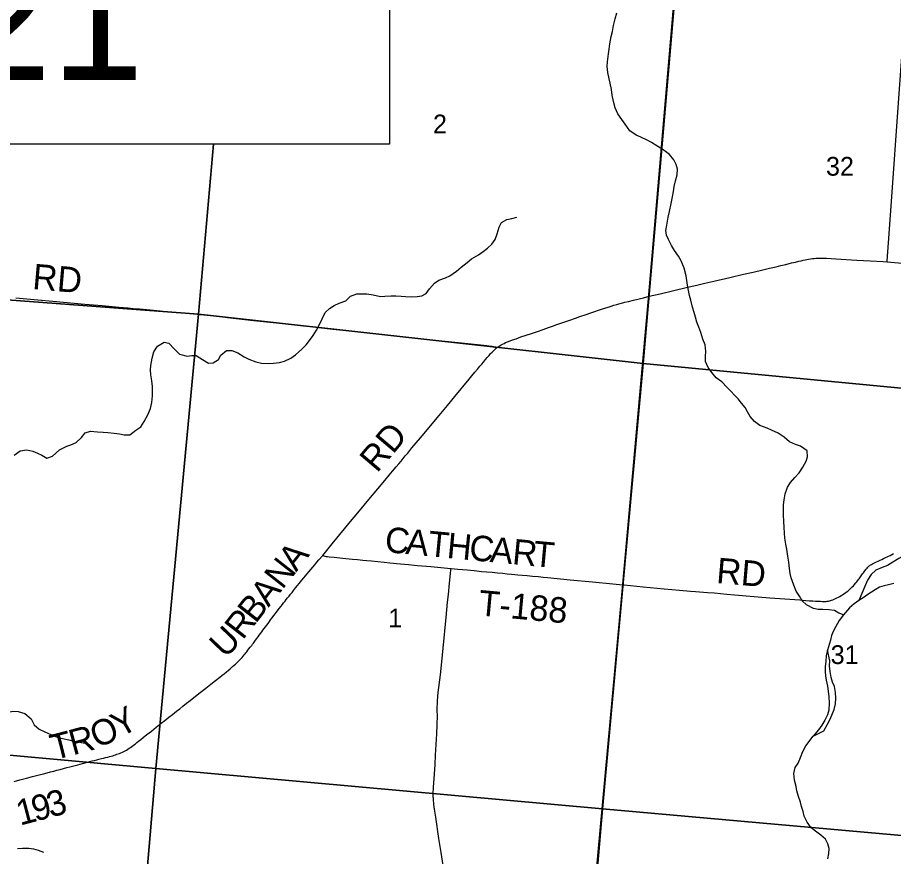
# Model space of a CAD drawing. Extents: x 0 to 680, y 0 to 440.
# Drawn here: x 517.23 to 551.69, y 352.39 to 385.38 of the extents above; entities that cross this region are included whole.
import ezdxf

# ---------------------------------------------------------------- set-up
doc = ezdxf.new("R2010")
doc.units = 0
for name, color, linetype in [('GM_X_County_Road', 7, 'Continuous'), ('GM_X_County_Road_Text', 7, 'Continuous'), ('GM_X_Minor_River', 7, 'Continuous'), ('GM_X_Section', 7, 'Continuous'), ('GM_X_Section_Text', 7, 'Continuous'), ('GM_X_Township', 7, 'Continuous'), ('GM_X_Township_Road', 7, 'Continuous'), ('GM_X_Township_Road_Text', 7, 'Continuous'), ('SH_Text', 7, 'Continuous')]:
    doc.layers.add(name, color=color, linetype=linetype)

msp = doc.modelspace()

# ---------------------------------------------------------------- linework, layer by layer
at = {"layer": 'GM_X_County_Road'}
for points in [[(551.44, 375.771), (551.443, 375.818), (551.488, 376.52), (551.652, 378.704), (551.843, 381.479), (552.045, 384.209), (552.202, 386.602), (552.306, 388.065), (552.344, 388.603)], [(542.08, 374.42), (542.506, 374.522), (543.051, 374.653), (543.526, 374.764), (543.947, 374.861), (544.262, 374.934), (544.624, 375.018), (545.25, 375.163), (545.783, 375.286), (546.164, 375.374), (546.55, 375.463), (546.806, 375.522), (546.944, 375.554), (547.073, 375.584), (547.252, 375.628), (547.452, 375.676), (547.681, 375.731), (547.838, 375.768), (547.957, 375.796), (548.049, 375.818), (548.129, 375.835), (548.213, 375.852), (548.281, 375.865), (548.342, 375.877), (548.426, 375.892), (548.497, 375.902), (548.568, 375.91), (548.629, 375.916), (548.692, 375.92), (548.76, 375.922), (548.829, 375.922), (548.923, 375.92), (549.047, 375.917), (549.419, 375.898), (550.249, 375.845), (550.774, 375.815), (551.282, 375.783), (551.44, 375.771)], [(551.44, 375.771), (551.729, 375.749), (552.217, 375.715), (552.489, 375.696), (552.749, 375.679), (552.879, 375.668)], [(536.076, 372.388), (536.11, 372.415), (536.161, 372.451), (536.21, 372.483), (536.255, 372.509), (536.314, 372.541), (536.369, 372.568), (536.429, 372.596), (536.508, 372.629), (536.604, 372.667), (536.706, 372.704), (536.839, 372.752), (537.034, 372.819), (537.233, 372.886), (537.447, 372.959), (537.678, 373.038), (537.901, 373.116), (538.121, 373.193), (538.27, 373.245), (538.444, 373.304), (538.68, 373.387), (538.961, 373.484), (539.176, 373.559), (539.354, 373.621), (539.592, 373.703), (539.778, 373.768), (539.945, 373.824), (540.089, 373.874), (540.207, 373.913), (540.336, 373.955), (540.463, 373.996), (540.584, 374.033), (540.689, 374.065), (540.799, 374.096), (540.889, 374.123), (540.986, 374.149), (541.115, 374.183), (541.26, 374.22), (541.456, 374.268), (541.848, 374.364), (542.08, 374.42)], [(529.241, 364.227), (529.608, 364.688), (530.091, 365.27), (530.33, 365.558), (530.612, 365.9), (531.047, 366.425), (531.405, 366.853), (531.678, 367.179), (531.856, 367.39), (531.977, 367.537), (532.122, 367.711), (532.227, 367.836), (532.316, 367.942), (532.404, 368.047), (532.484, 368.141), (532.58, 368.255), (532.748, 368.457), (532.91, 368.651), (533.078, 368.852), (533.812, 369.737), (534.143, 370.131), (534.432, 370.475), (534.999, 371.164), (535.108, 371.298), (535.218, 371.431), (535.334, 371.571), (535.42, 371.676), (535.489, 371.757), (535.554, 371.834), (535.641, 371.938), (535.707, 372.013), (535.778, 372.096), (535.841, 372.165), (535.896, 372.225), (535.938, 372.268), (535.98, 372.307), (536.018, 372.341), (536.065, 372.38), (536.076, 372.388)], [(517.099, 355.343), (517.321, 355.402), (517.485, 355.445), (517.589, 355.472), (517.816, 355.532), (518.038, 355.588), (518.313, 355.659), (518.531, 355.716), (518.657, 355.749), (518.783, 355.782), (518.914, 355.817), (519.046, 355.852), (519.168, 355.884), (519.295, 355.917), (519.4, 355.945), (519.503, 355.972), (519.605, 356), (519.694, 356.023), (519.791, 356.049), (519.891, 356.075), (519.979, 356.098), (520.079, 356.124), (520.168, 356.148), (520.254, 356.169), (520.352, 356.194), (520.437, 356.216), (520.53, 356.239), (520.617, 356.261), (520.693, 356.279), (520.782, 356.301), (520.854, 356.32), (520.918, 356.337), (520.979, 356.355), (521.031, 356.371), (521.085, 356.388), (521.144, 356.408), (521.196, 356.427), (521.247, 356.446), (521.3, 356.468), (521.357, 356.492), (521.411, 356.518), (521.461, 356.544), (521.516, 356.576), (521.573, 356.611), (521.628, 356.647), (521.677, 356.681), (521.728, 356.717), (521.79, 356.763), (521.855, 356.814), (521.929, 356.872), (521.997, 356.926), (522.078, 356.991), (522.173, 357.066), (522.319, 357.182), (522.499, 357.325), (522.68, 357.47), (522.881, 357.63), (523.022, 357.74), (523.181, 357.864), (523.327, 357.979), (523.487, 358.103), (523.611, 358.202), (523.739, 358.302), (523.883, 358.416), (524.027, 358.529), (524.237, 358.694), (524.42, 358.838), (524.634, 359.006), (524.832, 359.161), (525.025, 359.313), (525.186, 359.441), (525.28, 359.516), (525.36, 359.58), (525.447, 359.651), (525.521, 359.711), (525.592, 359.771), (525.651, 359.822), (525.694, 359.859), (525.756, 359.915), (525.802, 359.955), (525.847, 359.997), (525.9, 360.049), (525.939, 360.09), (525.974, 360.124), (526.014, 360.169), (526.062, 360.221), (526.103, 360.268), (526.151, 360.323), (526.181, 360.36), (526.213, 360.4), (526.249, 360.444), (526.291, 360.498), (526.335, 360.553), (526.384, 360.617), (526.442, 360.692), (526.475, 360.736), (526.509, 360.779), (526.569, 360.862), (526.635, 360.95), (526.694, 361.03), (526.742, 361.093), (526.787, 361.156), (526.838, 361.225), (526.887, 361.292), (526.933, 361.353), (526.982, 361.417), (527.037, 361.49), (527.087, 361.557), (527.142, 361.631), (527.189, 361.696), (527.24, 361.763), (527.289, 361.828), (527.358, 361.916), (527.418, 361.997), (527.488, 362.089), (527.542, 362.16), (527.592, 362.225), (527.649, 362.297), (527.699, 362.363), (527.755, 362.434), (527.804, 362.496), (527.853, 362.558), (527.911, 362.632), (527.966, 362.7), (528.03, 362.778), (528.092, 362.855), (528.169, 362.951), (528.243, 363.042), (528.306, 363.12), (528.367, 363.196), (528.421, 363.261), (528.489, 363.343), (528.561, 363.43), (528.619, 363.5), (528.687, 363.581), (528.764, 363.672), (528.848, 363.772), (528.925, 363.862), (529.006, 363.958), (529.089, 364.056), (529.241, 364.227)]]:
    msp.add_lwpolyline(points, dxfattribs=at)
at = {"layer": 'GM_X_Minor_River'}
for points in [[(540.996, 381.37), (540.848, 381.594), (540.733, 381.824), (540.672, 382.073), (540.624, 382.335), (540.596, 382.556), (540.541, 382.798), (540.505, 382.967), (540.451, 383.222), (540.43, 383.457), (540.434, 383.644), (540.481, 383.957), (540.506, 384.137), (540.524, 384.344), (540.584, 384.637), (540.629, 384.837), (540.674, 385.063), (540.741, 385.33), (540.806, 385.569)], [(549.72, 361.895), (549.541, 361.96), (549.362, 362.064), (549.142, 362.09), (548.909, 362.102), (548.721, 362.106), (548.542, 362.137), (548.264, 362.29), (548.094, 362.448), (547.985, 362.625), (547.856, 362.829), (547.761, 363.059), (547.668, 363.349), (547.625, 363.518), (547.596, 363.713), (547.569, 363.961), (547.534, 364.196), (547.487, 364.479), (547.452, 364.674), (547.417, 364.902), (547.38, 365.325), (547.373, 365.58), (547.365, 365.814), (547.357, 366.022), (547.362, 366.223), (547.386, 366.41), (547.432, 366.65), (547.512, 366.916), (547.63, 367.094), (547.808, 367.298), (547.973, 367.475), (548.126, 367.699), (548.245, 367.938), (548.309, 368.11), (548.295, 368.338), (548.032, 368.532), (547.826, 368.59), (547.601, 368.702), (547.385, 368.881), (547.147, 369.034), (546.889, 369.154), (546.711, 369.232), (546.426, 369.345), (546.215, 369.491), (546.053, 369.695), (545.943, 369.872), (545.847, 370.041), (545.704, 370.212), (545.574, 370.382), (545.15, 370.827), (544.935, 371.06), (544.711, 371.219), (544.535, 371.417), (544.4, 371.621), (544.298, 371.858), (544.29, 372.059), (544.301, 372.253), (544.28, 372.507), (544.192, 372.737), (544.111, 372.993), (544.036, 373.202), (543.953, 373.405), (543.898, 373.601), (543.848, 373.776), (543.78, 373.998), (543.719, 374.261), (543.664, 374.456), (543.621, 374.644), (543.586, 374.853), (543.564, 375.041), (543.528, 375.222), (543.448, 375.525), (543.341, 375.809), (543.225, 375.992), (543.076, 376.223), (542.954, 376.42), (542.832, 376.657), (542.756, 376.826), (542.727, 377.001), (542.765, 377.221), (542.826, 377.527), (542.878, 377.76), (542.939, 378.073), (542.992, 378.333), (543.03, 378.546), (543.062, 378.74), (543.114, 378.959), (543.173, 379.199), (543.191, 379.419), (543.142, 379.608), (543.046, 379.791), (542.877, 379.995), (542.667, 380.154), (542.423, 380.313), (542.166, 380.467), (541.994, 380.557), (541.743, 380.677), (541.564, 380.755), (541.314, 380.928), (541.126, 381.186), (540.996, 381.37)], [(524.922, 371.801), (525.132, 371.937), (525.23, 372.109), (525.448, 372.285), (525.656, 372.287), (525.901, 372.194), (526.151, 372.041), (526.33, 371.944), (526.608, 371.837), (526.828, 371.785), (527.108, 371.772), (527.303, 371.788), (527.537, 371.816), (527.732, 371.865), (527.976, 371.98), (528.167, 372.123), (528.419, 372.338), (528.59, 372.515), (528.721, 372.686), (528.86, 372.877), (528.998, 373.082), (529.097, 373.287), (529.21, 373.539), (529.336, 373.777), (529.507, 373.94), (529.69, 374.063), (529.886, 374.146), (530.143, 374.247), (530.334, 374.424), (530.577, 374.519), (530.784, 374.521), (530.971, 374.51), (531.225, 374.471), (531.504, 374.417), (531.678, 374.42), (531.933, 374.434), (532.107, 374.437), (532.32, 374.426), (532.494, 374.408), (532.728, 374.396), (532.949, 374.405), (533.137, 374.434), (533.306, 374.531), (533.437, 374.715), (533.63, 374.938), (533.8, 375.048), (534.063, 375.149), (534.239, 375.226), (534.504, 375.407), (534.688, 375.564), (534.913, 375.746), (535.09, 375.896), (535.361, 376.05), (535.545, 376.18), (535.722, 376.31), (535.893, 376.473), (536.018, 376.658), (536.096, 376.877), (536.183, 377.143), (536.274, 377.321), (536.484, 377.444), (536.679, 377.473), (536.874, 377.529)], [(517.098, 368.175), (517.336, 368.344), (517.598, 368.385), (517.837, 368.326), (518.016, 368.255), (518.188, 368.177), (518.392, 368.052), (518.602, 368.134), (518.888, 368.376), (519.166, 368.53), (519.335, 368.58), (519.537, 368.669), (519.743, 368.872), (519.894, 369.049), (520.103, 369.112), (520.377, 369.092), (520.597, 369.074), (520.791, 369.063), (521.031, 369.037), (521.244, 369.005), (521.431, 368.968), (521.645, 368.976), (521.883, 369.152), (522.08, 369.288), (522.219, 369.492), (522.352, 369.757), (522.458, 370.009), (522.511, 370.242), (522.537, 370.503), (522.542, 370.703), (522.539, 370.871), (522.511, 371.093), (522.476, 371.334), (522.461, 371.522), (522.471, 371.696), (522.525, 371.983), (522.598, 372.229), (522.743, 372.453), (523.002, 372.621), (523.181, 372.577), (523.39, 372.351), (523.606, 372.146), (523.905, 372.065), (524.086, 372.095), (524.26, 372.097), (524.504, 371.931), (524.741, 371.785), (524.922, 371.801)], [(554.705, 365.961), (554.604, 365.937), (554.401, 365.848), (554.225, 365.725), (554.106, 365.5), (553.947, 365.316), (553.729, 365.414), (553.557, 365.479), (553.332, 365.33), (553.193, 365.105), (553.035, 364.928), (552.803, 364.732), (552.572, 364.557), (552.36, 364.381), (552.163, 364.258), (551.892, 364.103), (551.661, 363.961), (551.444, 363.832), (551.235, 363.757), (550.985, 363.655), (550.807, 363.478), (550.668, 363.254), (550.321, 362.451)], [(551.695, 363.123), (551.493, 363.074), (551.325, 363.038), (551.136, 362.975), (550.96, 362.879), (550.682, 362.691), (550.498, 362.568), (550.321, 362.451), (550.138, 362.328), (549.954, 362.171), (549.72, 361.895), (549.547, 361.672), (549.414, 361.44), (549.33, 361.261), (549.245, 361.076), (549.207, 360.896), (549.084, 360.503)], [(548.522, 357.119), (548.942, 357.337), (549.095, 357.588), (549.193, 357.794), (549.349, 358.165), (549.408, 358.392), (549.421, 358.619), (549.406, 358.834), (549.364, 359.07), (549.289, 359.252), (549.239, 359.428), (549.191, 359.663), (549.17, 359.885), (549.181, 360.079), (549.084, 360.503)], [(549.084, 360.503), (549.039, 360.283), (549.021, 360.069), (549.002, 359.848), (549.004, 359.667), (549.007, 359.5), (549.043, 359.318), (549.084, 359.089), (549.12, 358.894), (549.147, 358.666), (549.162, 358.438), (549.142, 358.15), (549.084, 357.964), (548.985, 357.752), (548.867, 357.553), (548.742, 357.375), (548.522, 357.119)], [(516.198, 357.872), (516.419, 357.887), (516.614, 357.936), (516.824, 358.051), (517.053, 358.106), (517.26, 358.095), (517.526, 358.009), (517.768, 357.809), (517.89, 357.572), (518.086, 357.393), (518.304, 357.288), (518.543, 357.182), (518.788, 357.089), (519.007, 357.031), (519.247, 356.972), (519.493, 356.919), (519.666, 356.882), (519.879, 356.844)], [(549.102, 352.296), (549.147, 352.503), (549.152, 352.704), (549.11, 352.892), (549.014, 353.068), (548.83, 353.227), (548.62, 353.392), (548.449, 353.517), (548.294, 353.741), (548.179, 353.978), (548.13, 354.154), (548.068, 354.363), (548.025, 354.531), (547.95, 354.747), (547.882, 354.977), (547.853, 355.145), (547.792, 355.394), (547.771, 355.656), (547.824, 355.889), (547.935, 356.067), (548.027, 356.28), (548.126, 356.519), (548.232, 356.744), (548.522, 357.119)], [(517.226, 352.707), (517.434, 352.716), (517.675, 352.723), (517.861, 352.692), (518.041, 352.641), (518.26, 352.563)]]:
    msp.add_lwpolyline(points, dxfattribs=at)
at = {"layer": 'GM_X_Section'}
for points in [[(531.859, 390.365), (543.367, 389.368), (541.842, 371.775), (524.357, 373.718), (524.945, 380.403)], [(524.945, 380.403), (524.357, 373.718), (506.667, 375.043), (507.163, 380.403)]]:
    msp.add_lwpolyline(points, dxfattribs=at)
for points in [[(561.219, 387.785), (559.672, 370.073), (541.842, 371.775), (543.367, 389.368)], [(506.667, 375.043), (524.357, 373.718), (522.674, 355.848), (505.116, 357.444)], [(524.357, 373.718), (541.842, 371.775), (540.239, 354.271), (522.674, 355.848)], [(541.842, 371.775), (559.672, 370.073), (558.031, 352.677), (540.239, 354.271)], [(522.674, 355.848), (521.179, 338.368), (503.581, 339.978), (505.116, 357.444)], [(522.674, 355.848), (540.239, 354.271), (538.755, 336.998), (521.179, 338.368)], [(540.239, 354.271), (558.031, 352.677), (556.283, 335.589), (538.755, 336.998)]]:
    msp.add_lwpolyline(points, close=True, dxfattribs=at)
at = {"layer": 'GM_X_Township'}
msp.add_lwpolyline([(583.052, 332.964), (583.052, 415.359), (545.72, 415.359), (544.943, 406.694), (543.319, 389.158), (542.046, 374.328), (541.015, 362.816), (538.92, 340.027), (538.661, 337.15), (556.214, 335.657), (573.829, 333.802), (582.861, 332.98)], close=True, dxfattribs=at)
msp.add_lwpolyline([(530.949, 249.248), (534.752, 292.602), (536.249, 310.407), (536.634, 314.536), (537.414, 324.084), (538.661, 337.15), (538.92, 340.027), (541.015, 362.816), (542.046, 374.328), (543.319, 389.158)], dxfattribs=at)
at = {"layer": 'GM_X_Township_Road'}
for points in [[(517.17, 374.358), (518.03, 374.279), (518.619, 374.231), (519.884, 374.113), (520.56, 374.056), (521.214, 373.996), (521.585, 373.961), (521.781, 373.941), (522.032, 373.923), (522.315, 373.897), (522.842, 373.842), (523.333, 373.799), (523.995, 373.744), (524.299, 373.716), (524.397, 373.706), (524.561, 373.69), (524.822, 373.664), (525.213, 373.621), (525.496, 373.591), (526.519, 373.473), (527.422, 373.376), (527.945, 373.318), (528.544, 373.254), (528.859, 373.219), (529.638, 373.131), (530.677, 373.025), (531.559, 372.93), (532.712, 372.799), (533.41, 372.727), (534.564, 372.604), (535.326, 372.526), (535.696, 372.483), (535.775, 372.473), (535.849, 372.463), (535.899, 372.454), (535.95, 372.441), (536.009, 372.418), (536.076, 372.388)], [(529.241, 364.227), (529.324, 364.202), (529.368, 364.193), (529.423, 364.183), (529.484, 364.178), (529.683, 364.158), (530.013, 364.125), (530.404, 364.085), (530.601, 364.066), (530.81, 364.045), (530.969, 364.03), (531.151, 364.013), (531.41, 363.988), (531.659, 363.964), (531.872, 363.942), (532.024, 363.926), (532.142, 363.913), (532.295, 363.898), (532.615, 363.868), (532.968, 363.836), (533.484, 363.79), (534.148, 363.732), (534.283, 363.719)], [(541.037, 363.076), (541.092, 363.071), (541.844, 362.999), (542.661, 362.922), (543.272, 362.864), (543.697, 362.826), (543.893, 362.809), (544.373, 362.774), (544.635, 362.756), (545.126, 362.712), (545.431, 362.685), (546.828, 362.567), (547.81, 362.496), (548.007, 362.48), (548.232, 362.461), (548.383, 362.45), (548.508, 362.44), (548.617, 362.437), (548.717, 362.431), (548.809, 362.427), (548.891, 362.422), (548.942, 362.421), (548.987, 362.422), (549.032, 362.424), (549.081, 362.428), (549.126, 362.435), (549.168, 362.444), (549.21, 362.456), (549.253, 362.469), (549.298, 362.484), (549.352, 362.508), (549.407, 362.532), (549.459, 362.557), (549.521, 362.59), (549.577, 362.621), (549.629, 362.651), (549.681, 362.683), (549.737, 362.721), (549.782, 362.753), (549.829, 362.786), (549.887, 362.829), (549.929, 362.864), (549.955, 362.887), (549.982, 362.913), (550.013, 362.944), (550.039, 362.97), (550.063, 362.994), (550.107, 363.038), (550.152, 363.086), (550.204, 363.148), (550.24, 363.193), (550.275, 363.236), (550.299, 363.27), (550.331, 363.31), (550.366, 363.354), (550.391, 363.387), (550.417, 363.422), (550.447, 363.465), (550.472, 363.504), (550.502, 363.548), (550.528, 363.583), (550.564, 363.628), (550.612, 363.69), (550.646, 363.732), (550.676, 363.762), (550.707, 363.793), (550.735, 363.817), (550.757, 363.833), (550.786, 363.854), (550.817, 363.872), (550.866, 363.9), (550.943, 363.939), (551.017, 363.975), (551.085, 364.007), (551.157, 364.042), (551.222, 364.072), (551.299, 364.109), (551.376, 364.145), (551.432, 364.171), (551.492, 364.2), (551.558, 364.233), (551.625, 364.266), (551.692, 364.301)], [(534.002, 351.861), (533.889, 352.542), (533.799, 353.104), (533.681, 353.939), (533.636, 354.254), (533.623, 354.348), (533.611, 354.439), (533.603, 354.519), (533.598, 354.568), (533.593, 354.625), (533.588, 354.681), (533.585, 354.726), (533.585, 354.768), (533.584, 354.82), (533.585, 354.889), (533.587, 354.953), (533.59, 355.009), (533.597, 355.115), (533.631, 355.633), (533.655, 356.004), (533.674, 356.376), (533.724, 357.218), (533.73, 357.338), (533.735, 357.455), (533.74, 357.578), (533.743, 357.697), (533.745, 357.808), (533.745, 357.949), (533.744, 358.103), (533.743, 358.193), (533.743, 358.278), (533.746, 358.375), (533.75, 358.465), (533.756, 358.553), (533.762, 358.629), (533.769, 358.701), (533.783, 358.836), (533.863, 359.533), (533.915, 360.045), (533.97, 360.589), (534.09, 361.788), (534.15, 362.398), (534.178, 362.693), (534.228, 363.139), (534.265, 363.52), (534.277, 363.651), (534.283, 363.719)], [(534.283, 363.719), (534.555, 363.694), (534.915, 363.658), (535.05, 363.645), (535.188, 363.632), (535.304, 363.62), (535.485, 363.604), (535.696, 363.584), (535.902, 363.565), (536.111, 363.546), (536.322, 363.528), (536.492, 363.512), (536.656, 363.495), (536.797, 363.483), (536.917, 363.471), (537.081, 363.457), (537.281, 363.439), (537.484, 363.42), (537.725, 363.396), (537.911, 363.375), (538.084, 363.358), (538.966, 363.271), (539.849, 363.187), (540.644, 363.113), (541.037, 363.076)]]:
    msp.add_lwpolyline(points, dxfattribs=at)
at = {"layer": 'SH_Text'}
msp.add_lwpolyline([(479.634, 397.416), (531.859, 397.416), (531.859, 380.403), (479.634, 380.403)], close=True, dxfattribs=at)

# ---------------------------------------------------------------- texts
at = {"layer": 'GM_X_County_Road_Text'}
for s, height, rotation, p in [('RD', 1.0014, 49.7538, (531.372, 367.445)), ('A', 1.001, 51.8153, (528.194, 363.554)), ('N', 1.001, 51.8135, (527.649, 362.861)), ('A', 1.001, 51.8179, (527.104, 362.168)), ('B', 1.001, 51.8108, (526.596, 361.522)), ('R', 1.001, 51.9736, (526.089, 360.875)), ('U', 1.001, 46.2468, (525.409, 360.155)), ('Y', 1.001, 30.0335, (521.275, 357.038)), ('O', 1.001, 23.5049, (520.356, 356.631)), ('T', 1.001, 14.1443, (518.666, 356.176)), ('R', 1.001, 15.0444, (519.409, 356.364)), ('9', 1.001, 14.7454, (517.928, 353.759)), ('3', 1.001, 14.9201, (518.528, 353.917)), ('1', 1.001, 14.7187, (517.331, 353.602))]:
    msp.add_text(s, height=height, rotation=rotation, dxfattribs=at).set_placement(p)
at = {"layer": 'GM_X_Section_Text'}
for s, height, p in [('2', 0.738, (533.575, 380.827)), ('32', 0.7377, (549.032, 379.162)), ('1', 0.738, (531.812, 361.398)), ('31', 0.7377, (549.216, 359.959))]:
    msp.add_text(s, height=height, rotation=0, dxfattribs=at).set_placement(p)
at = {"layer": 'GM_X_Township_Road_Text'}
for s, height, rotation, p in [('RD', 1.0014, 355.0756, (517.796, 374.705)), ('C', 1.001, 354.5589, (531.65, 364.367)), ('A', 1.001, 354.5597, (532.469, 364.289)), ('T', 1.001, 354.5618, (533.346, 364.205)), ('H', 1.001, 354.5569, (534.092, 364.134)), ('C', 1.001, 354.5626, (534.969, 364.051)), ('A', 1.001, 354.5605, (535.788, 363.973)), ('R', 1.001, 354.5626, (536.665, 363.889)), ('T', 1.001, 354.8204, (537.489, 363.811)), ('RD', 1.0014, 355.1174, (544.695, 363.147)), ('T-188', 1.0014, 354.7366, (535.335, 361.876))]:
    msp.add_text(s, height=height, rotation=rotation, dxfattribs=at).set_placement(p)
at = {"layer": 'SH_Text'}
msp.add_text('MIA-75-13.21', height=4.9, dxfattribs=at).set_placement((482.505, 382.931))

doc.saveas('drawing.dxf')
